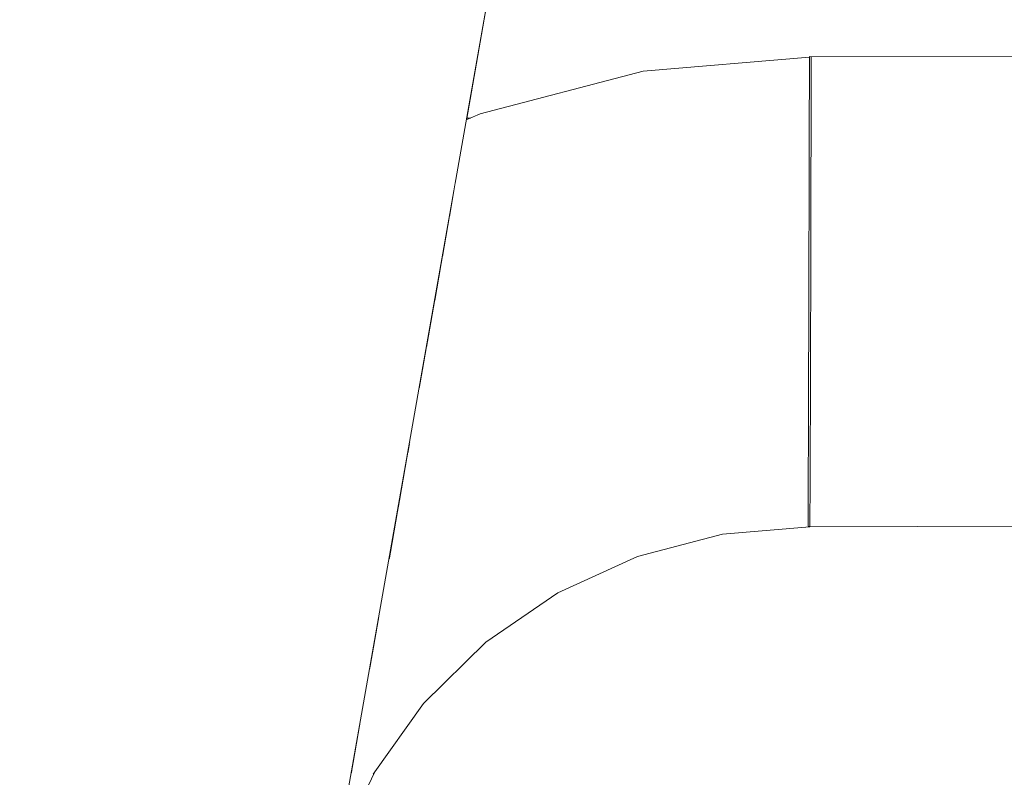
# Model space of a CAD drawing. Header units: millimetres. Extents: x -30280 to 309309, y -17460 to 4378.
# Tile 341 of 656: x 122976 to 123010, y -11042 to -11016. Entities that reach past the tile are written whole.
import ezdxf

# ---------------------------------------------------------------- set-up
doc = ezdxf.new("R2010")
doc.units = ezdxf.units.MM
doc.header["$MEASUREMENT"] = 0
doc.linetypes.add('Wipeout_Contour', pattern=[1000, 0, -1000])
doc.layers.add('P1_PLANTA PRIMERA_3_Nuevo_08_E_Envans secs', color=7, linetype='Continuous')
doc.layers.add('P1_PLANTA PRIMERA_3_Nuevo_09_EI_Mobiliari general', color=7, linetype='Continuous')
doc.layers.add('P1_PLANTA PRIMERA_3_Nuevo_09_EI_Mobiliari general_Pluma_Nº__1', color=7, linetype='Continuous', lineweight=5)

msp = doc.modelspace()

# ---------------------------------------------------------------- wipeouts: each hides what was drawn before it
at = {"color": 254, "linetype": 'Wipeout_Contour', "lineweight": 0, "ltscale": 744380.35708}
msp.add_wipeout([(125602.392, -8989.05), (119928.08, -8989.05), (119928.08, -9336.05), (125456.836, -9336.05), (125456.836, -11434.05), (125602.392, -11434.05)], dxfattribs=at).dxf.layer = 'P1_PLANTA PRIMERA_3_Nuevo_08_E_Envans secs'

# ---------------------------------------------------------------- next in the draw order: wipeouts: each hides what was drawn before it
at = {"color": 254, "linetype": 'Wipeout_Contour', "lineweight": 0, "ltscale": 13224043.01546531}
msp.add_wipeout([(124316.836, -9376.05), (119928.079, -9376.05), (119928.079, -11281.741), (119970.612, -11044.193), (119971.249, -11041.854), (119975.179, -11019.562), (119953.583, -11019.562), (119953.583, -10963.994), (119967.219, -10537.884), (120389.947, -10537.884), (120403.511, -10963.994), (120403.583, -11019.562), (120381.987, -11019.562), (120385.917, -11041.854), (120386.554, -11044.193), (120428.583, -11278.93), (120470.612, -11044.193), (120471.249, -11041.854), (120475.179, -11019.562), (120453.583, -11019.562), (120453.583, -10963.994), (120467.219, -10537.884), (120889.947, -10537.884), (120903.511, -10963.994), (120903.583, -11019.562), (120881.987, -11019.562), (120885.917, -11041.854), (120886.554, -11044.193), (120928.583, -11278.93), (120970.612, -11044.193), (120971.249, -11041.854), (120975.179, -11019.562), (120953.583, -11019.562), (120953.583, -10963.994), (120967.219, -10537.884), (121389.947, -10537.884), (121403.511, -10963.994), (121403.583, -11019.562), (121381.987, -11019.562), (121385.917, -11041.854), (121386.554, -11044.193), (121428.583, -11278.93), (121470.612, -11044.193), (121471.249, -11041.854), (121475.179, -11019.562), (121453.583, -11019.562), (121453.583, -10963.994), (121467.219, -10537.884), (121889.947, -10537.884), (121903.511, -10963.994), (121903.583, -11019.562), (121881.987, -11019.562), (121885.917, -11041.854), (121886.554, -11044.193), (121928.583, -11278.93), (121970.612, -11044.193), (121971.249, -11041.854), (121975.179, -11019.562), (121953.583, -11019.562), (121953.583, -10963.994), (121967.219, -10537.884), (122389.947, -10537.884), (122403.511, -10963.994), (122403.583, -11019.562), (122381.987, -11019.563), (122385.917, -11041.854), (122386.554, -11044.193), (122428.583, -11278.93), (122470.612, -11044.193), (122471.249, -11041.854), (122475.179, -11019.562), (122453.583, -11019.562), (122453.583, -10963.994), (122467.219, -10537.884), (122889.947, -10537.884), (122903.511, -10963.994), (122903.583, -11019.562), (122881.987, -11019.563), (122885.917, -11041.854), (122886.554, -11044.193), (122928.583, -11278.93), (122970.612, -11044.193), (122971.249, -11041.854), (122975.179, -11019.562), (122953.583, -11019.562), (122953.583, -10963.994), (122967.219, -10537.884), (123389.947, -10537.884), (123403.511, -10963.994), (123403.583, -11019.562), (123381.987, -11019.563), (123385.917, -11041.854), (123386.554, -11044.193), (123428.583, -11278.93), (123470.612, -11044.193), (123471.249, -11041.854), (123475.179, -11019.562), (123453.583, -11019.562), (123453.583, -10963.994), (123467.219, -10537.884), (123889.947, -10537.884), (123903.511, -10963.994), (123903.583, -11019.562), (123881.987, -11019.563), (123885.917, -11041.854), (123886.554, -11044.193), (123947.763, -11386.05), (124316.836, -11386.05)], dxfattribs=at).dxf.layer = 'P1_PLANTA PRIMERA_3_Nuevo_08_E_Envans secs'

# ---------------------------------------------------------------- next in the draw order: wipeouts: each hides what was drawn before it
at = {"color": 254, "linetype": 'Wipeout_Contour', "lineweight": 0, "ltscale": 2968054.458806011}
msp.add_wipeout([(122987.027, -11044.513), (122937.203, -11327.075), (122947.763, -11386.05), (123409.403, -11386.05), (123419.963, -11327.075), (123370.139, -11044.513), (123368.82, -11041.556), (123367.16, -11039.226), (123365.043, -11037.146), (123362.59, -11035.46), (123359.878, -11034.221), (123356.987, -11033.465), (123354.008, -11033.216), (123185.095, -11033.659), (123178.583, -11033.677), (123172.071, -11033.695), (123003.159, -11033.195), (123000.179, -11033.465), (122997.288, -11034.221), (122994.576, -11035.46), (122992.123, -11037.146), (122990.006, -11039.226), (122988.346, -11041.556), (122987.138, -11044.105)], dxfattribs=at).dxf.layer = 'P1_PLANTA PRIMERA_3_Nuevo_08_E_Envans secs'
at = {"color": 254, "linetype": 'Wipeout_Contour', "lineweight": 0, "ltscale": 1234688.370091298}
msp.add_wipeout([(122953.583, -10983.748), (122953.583, -11019.295), (122975.227, -11019.295), (122977.292, -11007.583), (122978.784, -11002.016), (122981.223, -10996.794), (122984.533, -10992.075), (122988.614, -10988.004), (122993.34, -10984.706), (122995.405, -10983.748)], dxfattribs=at).dxf.layer = 'P1_PLANTA PRIMERA_3_Nuevo_09_EI_Mobiliari general'
at = {"color": 254, "linetype": 'Wipeout_Contour', "lineweight": 0, "ltscale": 370453.515301}
msp.add_wipeout([(122990.881, -11022.652), (122992.525, -11021.901), (122991.085, -11021.495)], dxfattribs=at).dxf.layer = 'P1_PLANTA PRIMERA_3_Nuevo_09_EI_Mobiliari general'
at = {"color": 254, "linetype": 'Wipeout_Contour', "lineweight": 0, "ltscale": 370450.911421}
msp.add_wipeout([(122989.463, -11030.697), (122990.648, -11029.882), (122989.956, -11028.675)], dxfattribs=at).dxf.layer = 'P1_PLANTA PRIMERA_3_Nuevo_09_EI_Mobiliari general'

# ---------------------------------------------------------------- next in the draw order: linework, layer by layer
at = {"layer": 'P1_PLANTA PRIMERA_3_Nuevo_09_EI_Mobiliari general_Pluma_Nº__1', "color": 7, "linetype": 'Continuous', "lineweight": 5}
msp.add_line((122997.288, -11034.221), (123000.178, -11033.465), dxfattribs=at)

# ---------------------------------------------------------------- next in the draw order: wipeouts: each hides what was drawn before it
at = {"color": 254, "linetype": 'Wipeout_Contour', "lineweight": 0, "ltscale": 3462737.528267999}
msp.add_wipeout([(122991.473, -11019.295), (122997.48, -11017.694), (123003.14, -11017.221), (123178.583, -11017.677), (123354.026, -11017.194), (123359.686, -11017.694), (123365.236, -11019.146), (123364.118, -11010.361), (123363.349, -11007.494), (123362.092, -11004.803), (123360.387, -11002.372), (123358.285, -11000.276), (123355.85, -10998.576), (123353.157, -10997.327), (123350.287, -10996.565), (123347.328, -10996.314), (123191.775, -10996.726), (123178.583, -10996.763), (123165.392, -10996.8), (123009.838, -10996.292), (123006.879, -10996.565), (123004.009, -10997.327), (123001.316, -10998.576), (122998.881, -11000.276), (122996.779, -11002.372), (122995.074, -11004.803), (122993.818, -11007.494), (122993.049, -11010.362)], dxfattribs=at).dxf.layer = 'P1_PLANTA PRIMERA_3_Nuevo_09_EI_Mobiliari general'
at = {"color": 254, "linetype": 'Wipeout_Contour', "lineweight": 0, "ltscale": 493850.936079}
msp.add_wipeout([(122928.583, -11329.894), (122985.17, -11008.972), (122983.802, -11008.731), (122928.583, -11321.894)], dxfattribs=at).dxf.layer = 'P1_PLANTA PRIMERA_3_Nuevo_09_EI_Mobiliari general'
at = {"color": 254, "linetype": 'Wipeout_Contour', "lineweight": 0, "ltscale": 493938.800021}
msp.add_wipeout([(122990.644, -11023.998), (122992.861, -11022.985), (122992.525, -11021.901), (122990.881, -11022.652)], dxfattribs=at).dxf.layer = 'P1_PLANTA PRIMERA_3_Nuevo_09_EI_Mobiliari general'
at = {"color": 254, "linetype": 'Wipeout_Contour', "lineweight": 0, "ltscale": 370448.564823}
msp.add_wipeout([(122987.833, -11039.938), (122987.56, -11041.49), (122989.279, -11039.077)], dxfattribs=at).dxf.layer = 'P1_PLANTA PRIMERA_3_Nuevo_09_EI_Mobiliari general'

# ---------------------------------------------------------------- next in the draw order: wipeouts: each hides what was drawn before it
at = {"color": 254, "linetype": 'Wipeout_Contour', "lineweight": 0, "ltscale": 493855.820436}
msp.add_wipeout([(122928.583, -11329.894), (122929.994, -11329.894), (122986.538, -11009.214), (122985.17, -11008.972)], dxfattribs=at).dxf.layer = 'P1_PLANTA PRIMERA_3_Nuevo_09_EI_Mobiliari general'
at = {"color": 254, "linetype": 'Wipeout_Contour', "lineweight": 0, "ltscale": 370662.027719}
msp.add_wipeout([(123003.14, -11017.677), (123178.583, -11018.159), (123003.14, -11017.316)], dxfattribs=at).dxf.layer = 'P1_PLANTA PRIMERA_3_Nuevo_09_EI_Mobiliari general'
at = {"color": 254, "linetype": 'Wipeout_Contour', "lineweight": 0, "ltscale": 370464.223297}
msp.add_wipeout([(122997.48, -11018.177), (122991.93, -11019.628), (122997.542, -11018.761)], dxfattribs=at).dxf.layer = 'P1_PLANTA PRIMERA_3_Nuevo_09_EI_Mobiliari general'
at = {"color": 254, "linetype": 'Wipeout_Contour', "lineweight": 0, "ltscale": 370449.081457}
msp.add_wipeout([(122987.535, -11041.631), (122989.73, -11039.231), (122987.56, -11041.49)], dxfattribs=at).dxf.layer = 'P1_PLANTA PRIMERA_3_Nuevo_09_EI_Mobiliari general'

# ---------------------------------------------------------------- next in the draw order: linework, layer by layer
at = {"layer": 'P1_PLANTA PRIMERA_3_Nuevo_09_EI_Mobiliari general_Pluma_Nº__1', "color": 7, "linetype": 'Continuous', "lineweight": 5}
for p, q in [((123003.14, -11017.194), (123003.14, -11017.316)), ((123003.202, -11017.216), (123003.203, -11017.316))]:
    msp.add_line(p, q, dxfattribs=at)

# ---------------------------------------------------------------- next in the draw order: wipeouts: each hides what was drawn before it
at = {"color": 254, "linetype": 'Wipeout_Contour', "lineweight": 0, "ltscale": 493861.313323}
msp.add_wipeout([(122929.994, -11329.894), (122931.361, -11329.894), (122987.865, -11009.447), (122986.538, -11009.214)], dxfattribs=at).dxf.layer = 'P1_PLANTA PRIMERA_3_Nuevo_09_EI_Mobiliari general'
at = {"color": 254, "linetype": 'Wipeout_Contour', "lineweight": 0, "ltscale": 370662.174536}
msp.add_wipeout([(123003.139, -11018.266), (123178.583, -11018.749), (123003.14, -11017.677)], dxfattribs=at).dxf.layer = 'P1_PLANTA PRIMERA_3_Nuevo_09_EI_Mobiliari general'
at = {"color": 254, "linetype": 'Wipeout_Contour', "lineweight": 0, "ltscale": 370464.70133}
msp.add_wipeout([(122997.542, -11018.761), (122992.053, -11020.196), (122997.643, -11019.552)], dxfattribs=at).dxf.layer = 'P1_PLANTA PRIMERA_3_Nuevo_09_EI_Mobiliari general'

# ---------------------------------------------------------------- next in the draw order: linework, layer by layer
at = {"layer": 'P1_PLANTA PRIMERA_3_Nuevo_09_EI_Mobiliari general_Pluma_Nº__1', "color": 7, "linetype": 'Continuous', "lineweight": 5}
for p, q in [((122997.48, -11017.694), (123003.14, -11017.221)), ((123003.14, -11017.194), (123185.139, -11017.695)), ((123003.14, -11017.316), (123003.14, -11017.677)), ((123003.203, -11017.316), (123003.202, -11017.677)), ((123003.14, -11017.677), (123003.139, -11018.266)), ((123003.202, -11017.677), (123003.201, -11018.266)), ((123003.139, -11018.266), (123003.137, -11019.066)), ((123003.201, -11018.266), (123003.2, -11019.066))]:
    msp.add_line(p, q, dxfattribs=at)

# ---------------------------------------------------------------- next in the draw order: wipeouts: each hides what was drawn before it
at = {"color": 254, "linetype": 'Wipeout_Contour', "lineweight": 0, "ltscale": 370465.382939}
msp.add_wipeout([(122997.643, -11019.552), (122992.253, -11020.961), (122997.78, -11020.527)], dxfattribs=at).dxf.layer = 'P1_PLANTA PRIMERA_3_Nuevo_09_EI_Mobiliari general'

# ---------------------------------------------------------------- next in the draw order: wipeouts: each hides what was drawn before it
at = {"color": 254, "linetype": 'Wipeout_Contour', "lineweight": 0, "ltscale": 493952.486218}
msp.add_wipeout([(122997.78, -11020.527), (122992.525, -11021.901), (122992.861, -11022.985), (122997.949, -11021.654)], dxfattribs=at).dxf.layer = 'P1_PLANTA PRIMERA_3_Nuevo_09_EI_Mobiliari general'

# ---------------------------------------------------------------- next in the draw order: wipeouts: each hides what was drawn before it
at = {"color": 254, "linetype": 'Wipeout_Contour', "lineweight": 0, "ltscale": 493972.962562}
msp.add_wipeout([(122997.78, -11020.527), (122997.949, -11021.654), (123003.132, -11021.221), (123003.135, -11020.079)], dxfattribs=at).dxf.layer = 'P1_PLANTA PRIMERA_3_Nuevo_09_EI_Mobiliari general'
at = {"color": 254, "linetype": 'Wipeout_Contour', "lineweight": 0, "ltscale": 493939.479097}
msp.add_wipeout([(122990.644, -11023.998), (122990.381, -11025.493), (122993.249, -11024.182), (122992.861, -11022.985)], dxfattribs=at).dxf.layer = 'P1_PLANTA PRIMERA_3_Nuevo_09_EI_Mobiliari general'

# ---------------------------------------------------------------- next in the draw order: wipeouts: each hides what was drawn before it
at = {"color": 254, "linetype": 'Wipeout_Contour', "lineweight": 0, "ltscale": 493953.980131}
msp.add_wipeout([(122997.949, -11021.654), (122992.861, -11022.985), (122993.249, -11024.182), (122998.145, -11022.902)], dxfattribs=at).dxf.layer = 'P1_PLANTA PRIMERA_3_Nuevo_09_EI_Mobiliari general'

# ---------------------------------------------------------------- next in the draw order: wipeouts: each hides what was drawn before it
at = {"color": 254, "linetype": 'Wipeout_Contour', "lineweight": 0, "ltscale": 493973.740356}
msp.add_wipeout([(122997.949, -11021.654), (122998.145, -11022.902), (123003.129, -11022.485), (123003.132, -11021.221)], dxfattribs=at).dxf.layer = 'P1_PLANTA PRIMERA_3_Nuevo_09_EI_Mobiliari general'
at = {"color": 254, "linetype": 'Wipeout_Contour', "lineweight": 0, "ltscale": 493940.245957}
msp.add_wipeout([(122990.381, -11025.493), (122990.099, -11027.09), (122993.679, -11025.455), (122993.249, -11024.182)], dxfattribs=at).dxf.layer = 'P1_PLANTA PRIMERA_3_Nuevo_09_EI_Mobiliari general'

# ---------------------------------------------------------------- next in the draw order: wipeouts: each hides what was drawn before it
at = {"color": 254, "linetype": 'Wipeout_Contour', "lineweight": 0, "ltscale": 494332.987508}
msp.add_wipeout([(123003.135, -11020.052), (123003.132, -11021.194), (123178.583, -11021.677), (123178.583, -11020.535)], dxfattribs=at).dxf.layer = 'P1_PLANTA PRIMERA_3_Nuevo_09_EI_Mobiliari general'
at = {"color": 254, "linetype": 'Wipeout_Contour', "lineweight": 0, "ltscale": 493955.650803}
msp.add_wipeout([(122998.145, -11022.902), (122993.249, -11024.182), (122993.679, -11025.455), (122998.361, -11024.23)], dxfattribs=at).dxf.layer = 'P1_PLANTA PRIMERA_3_Nuevo_09_EI_Mobiliari general'

# ---------------------------------------------------------------- next in the draw order: linework, layer by layer
at = {"layer": 'P1_PLANTA PRIMERA_3_Nuevo_09_EI_Mobiliari general_Pluma_Nº__1', "color": 7, "linetype": 'Continuous', "lineweight": 5}
for p, q in [((123003.137, -11019.066), (123003.135, -11020.052)), ((123003.2, -11019.066), (123003.198, -11020.052))]:
    msp.add_line(p, q, dxfattribs=at)

# ---------------------------------------------------------------- next in the draw order: wipeouts: each hides what was drawn before it
at = {"color": 254, "linetype": 'Wipeout_Contour', "lineweight": 0, "ltscale": 493974.601483}
msp.add_wipeout([(122998.145, -11022.902), (122998.361, -11024.23), (123003.125, -11023.832), (123003.129, -11022.485)], dxfattribs=at).dxf.layer = 'P1_PLANTA PRIMERA_3_Nuevo_09_EI_Mobiliari general'
at = {"color": 254, "linetype": 'Wipeout_Contour', "lineweight": 0, "ltscale": 493941.117669}
msp.add_wipeout([(122990.099, -11027.09), (122989.852, -11028.488), (122994.137, -11026.765), (122993.679, -11025.455)], dxfattribs=at).dxf.layer = 'P1_PLANTA PRIMERA_3_Nuevo_09_EI_Mobiliari general'

# ---------------------------------------------------------------- next in the draw order: wipeouts: each hides what was drawn before it
at = {"color": 254, "linetype": 'Wipeout_Contour', "lineweight": 0, "ltscale": 494333.410761}
msp.add_wipeout([(123003.132, -11021.194), (123003.129, -11022.458), (123178.583, -11022.941), (123178.583, -11021.677)], dxfattribs=at).dxf.layer = 'P1_PLANTA PRIMERA_3_Nuevo_09_EI_Mobiliari general'
at = {"color": 254, "linetype": 'Wipeout_Contour', "lineweight": 0, "ltscale": 493957.447463}
msp.add_wipeout([(122998.361, -11024.23), (122993.679, -11025.455), (122994.137, -11026.765), (122998.592, -11025.6)], dxfattribs=at).dxf.layer = 'P1_PLANTA PRIMERA_3_Nuevo_09_EI_Mobiliari general'

# ---------------------------------------------------------------- next in the draw order: linework, layer by layer
at = {"layer": 'P1_PLANTA PRIMERA_3_Nuevo_09_EI_Mobiliari general_Pluma_Nº__1', "color": 7, "linetype": 'Continuous', "lineweight": 5}
for p, q in [((123003.135, -11020.052), (123003.132, -11021.195)), ((123003.198, -11020.052), (123003.195, -11021.195))]:
    msp.add_line(p, q, dxfattribs=at)

# ---------------------------------------------------------------- next in the draw order: wipeouts: each hides what was drawn before it
at = {"color": 254, "linetype": 'Wipeout_Contour', "lineweight": 0, "ltscale": 493975.644497}
msp.add_wipeout([(123003.188, -11023.827), (122998.361, -11024.23), (122998.592, -11025.6), (123003.184, -11025.216)], dxfattribs=at).dxf.layer = 'P1_PLANTA PRIMERA_3_Nuevo_09_EI_Mobiliari general'
at = {"color": 254, "linetype": 'Wipeout_Contour', "lineweight": 0, "ltscale": 493943.103952}
msp.add_wipeout([(122994.137, -11026.765), (122989.956, -11028.675), (122990.648, -11029.882), (122994.609, -11028.072)], dxfattribs=at).dxf.layer = 'P1_PLANTA PRIMERA_3_Nuevo_09_EI_Mobiliari general'

# ---------------------------------------------------------------- next in the draw order: wipeouts: each hides what was drawn before it
at = {"color": 254, "linetype": 'Wipeout_Contour', "lineweight": 0, "ltscale": 494333.8698}
msp.add_wipeout([(123003.129, -11022.458), (123003.125, -11023.805), (123178.583, -11024.288), (123178.583, -11022.941)], dxfattribs=at).dxf.layer = 'P1_PLANTA PRIMERA_3_Nuevo_09_EI_Mobiliari general'
at = {"color": 254, "linetype": 'Wipeout_Contour', "lineweight": 0, "ltscale": 493959.315559}
msp.add_wipeout([(122998.592, -11025.6), (122994.137, -11026.765), (122994.609, -11028.072), (122998.83, -11026.969)], dxfattribs=at).dxf.layer = 'P1_PLANTA PRIMERA_3_Nuevo_09_EI_Mobiliari general'
at = {"color": 254, "linetype": 'Wipeout_Contour', "lineweight": 0, "ltscale": 493935.523237}
msp.add_wipeout([(122989.134, -11032.564), (122991.341, -11031.047), (122990.648, -11029.882), (122989.463, -11030.697)], dxfattribs=at).dxf.layer = 'P1_PLANTA PRIMERA_3_Nuevo_09_EI_Mobiliari general'

# ---------------------------------------------------------------- next in the draw order: linework, layer by layer
at = {"layer": 'P1_PLANTA PRIMERA_3_Nuevo_09_EI_Mobiliari general_Pluma_Nº__1', "color": 7, "linetype": 'Continuous', "lineweight": 5}
for p, q in [((123003.132, -11021.195), (123003.129, -11022.458)), ((123003.195, -11021.195), (123003.192, -11022.459))]:
    msp.add_line(p, q, dxfattribs=at)

# ---------------------------------------------------------------- next in the draw order: wipeouts: each hides what was drawn before it
at = {"color": 254, "linetype": 'Wipeout_Contour', "lineweight": 0, "ltscale": 493976.592216}
msp.add_wipeout([(123003.184, -11025.216), (122998.592, -11025.6), (122998.83, -11026.969), (123003.18, -11026.605)], dxfattribs=at).dxf.layer = 'P1_PLANTA PRIMERA_3_Nuevo_09_EI_Mobiliari general'
at = {"color": 254, "linetype": 'Wipeout_Contour', "lineweight": 0, "ltscale": 493945.863872}
msp.add_wipeout([(122994.609, -11028.072), (122990.648, -11029.882), (122991.341, -11031.047), (122995.082, -11029.338)], dxfattribs=at).dxf.layer = 'P1_PLANTA PRIMERA_3_Nuevo_09_EI_Mobiliari general'

# ---------------------------------------------------------------- next in the draw order: wipeouts: each hides what was drawn before it
at = {"color": 254, "linetype": 'Wipeout_Contour', "lineweight": 0, "ltscale": 741488.452246}
msp.add_wipeout([(123003.125, -11023.832), (123003.184, -11025.195), (123172.045, -11025.659), (123172.041, -11024.306), (123178.583, -11024.288), (123003.125, -11023.805)], dxfattribs=at).dxf.layer = 'P1_PLANTA PRIMERA_3_Nuevo_09_EI_Mobiliari general'
at = {"color": 254, "linetype": 'Wipeout_Contour', "lineweight": 0, "ltscale": 493961.198423}
msp.add_wipeout([(122998.83, -11026.969), (122994.609, -11028.072), (122995.082, -11029.338), (122999.067, -11028.296)], dxfattribs=at).dxf.layer = 'P1_PLANTA PRIMERA_3_Nuevo_09_EI_Mobiliari general'
at = {"color": 254, "linetype": 'Wipeout_Contour', "lineweight": 0, "ltscale": 493936.724656}
msp.add_wipeout([(122989.134, -11032.564), (122988.824, -11034.326), (122992.012, -11032.134), (122991.341, -11031.047)], dxfattribs=at).dxf.layer = 'P1_PLANTA PRIMERA_3_Nuevo_09_EI_Mobiliari general'

# ---------------------------------------------------------------- next in the draw order: linework, layer by layer
at = {"layer": 'P1_PLANTA PRIMERA_3_Nuevo_09_EI_Mobiliari general_Pluma_Nº__1', "color": 7, "linetype": 'Continuous', "lineweight": 5}
for p, q in [((123003.129, -11022.458), (123003.126, -11023.805)), ((123003.192, -11022.459), (123003.188, -11023.805))]:
    msp.add_line(p, q, dxfattribs=at)

# ---------------------------------------------------------------- next in the draw order: wipeouts: each hides what was drawn before it
at = {"color": 254, "linetype": 'Wipeout_Contour', "lineweight": 0, "ltscale": 493977.54059}
msp.add_wipeout([(123003.18, -11026.605), (122998.83, -11026.969), (122999.067, -11028.296), (123003.177, -11027.952)], dxfattribs=at).dxf.layer = 'P1_PLANTA PRIMERA_3_Nuevo_09_EI_Mobiliari general'
at = {"color": 254, "linetype": 'Wipeout_Contour', "lineweight": 0, "ltscale": 493948.568027}
msp.add_wipeout([(122995.082, -11029.338), (122991.341, -11031.047), (122992.012, -11032.134), (122995.54, -11030.523)], dxfattribs=at).dxf.layer = 'P1_PLANTA PRIMERA_3_Nuevo_09_EI_Mobiliari general'

# ---------------------------------------------------------------- next in the draw order: wipeouts: each hides what was drawn before it
at = {"color": 254, "linetype": 'Wipeout_Contour', "lineweight": 0, "ltscale": 618018.741125}
msp.add_wipeout([(123003.181, -11026.584), (123178.583, -11027.066), (123185.117, -11027.048), (123185.121, -11025.695), (123003.184, -11025.195)], dxfattribs=at).dxf.layer = 'P1_PLANTA PRIMERA_3_Nuevo_09_EI_Mobiliari general'
at = {"color": 254, "linetype": 'Wipeout_Contour', "lineweight": 0, "ltscale": 493963.039004}
msp.add_wipeout([(122999.067, -11028.296), (122995.082, -11029.338), (122995.54, -11030.523), (122999.298, -11029.54)], dxfattribs=at).dxf.layer = 'P1_PLANTA PRIMERA_3_Nuevo_09_EI_Mobiliari general'
at = {"color": 254, "linetype": 'Wipeout_Contour', "lineweight": 0, "ltscale": 493938.799409}
msp.add_wipeout([(122992.012, -11032.134), (122988.824, -11034.326), (122989.635, -11035.178), (122992.642, -11033.111)], dxfattribs=at).dxf.layer = 'P1_PLANTA PRIMERA_3_Nuevo_09_EI_Mobiliari general'

# ---------------------------------------------------------------- next in the draw order: linework, layer by layer
at = {"layer": 'P1_PLANTA PRIMERA_3_Nuevo_09_EI_Mobiliari general_Pluma_Nº__1', "color": 7, "linetype": 'Continuous', "lineweight": 5}
for p, q in [((123003.126, -11023.805), (123003.121, -11025.194)), ((123003.188, -11023.805), (123003.184, -11025.195))]:
    msp.add_line(p, q, dxfattribs=at)

# ---------------------------------------------------------------- next in the draw order: wipeouts: each hides what was drawn before it
at = {"color": 254, "linetype": 'Wipeout_Contour', "lineweight": 0, "ltscale": 493978.460994}
msp.add_wipeout([(123003.177, -11027.952), (122999.067, -11028.296), (122999.298, -11029.54), (123003.173, -11029.216)], dxfattribs=at).dxf.layer = 'P1_PLANTA PRIMERA_3_Nuevo_09_EI_Mobiliari general'
at = {"color": 254, "linetype": 'Wipeout_Contour', "lineweight": 0, "ltscale": 493951.134436}
msp.add_wipeout([(122995.54, -11030.523), (122992.012, -11032.134), (122992.642, -11033.111), (122995.97, -11031.591)], dxfattribs=at).dxf.layer = 'P1_PLANTA PRIMERA_3_Nuevo_09_EI_Mobiliari general'
at = {"color": 254, "linetype": 'Wipeout_Contour', "lineweight": 0, "ltscale": 493933.510938}
msp.add_wipeout([(122988.163, -11038.068), (122990.368, -11035.902), (122989.635, -11035.178), (122988.471, -11036.321)], dxfattribs=at).dxf.layer = 'P1_PLANTA PRIMERA_3_Nuevo_09_EI_Mobiliari general'

# ---------------------------------------------------------------- next in the draw order: wipeouts: each hides what was drawn before it
at = {"color": 254, "linetype": 'Wipeout_Contour', "lineweight": 0, "ltscale": 493866.55462}
msp.add_wipeout([(122931.361, -11329.894), (122932.645, -11329.894), (122989.109, -11009.667), (122987.865, -11009.447)], dxfattribs=at).dxf.layer = 'P1_PLANTA PRIMERA_3_Nuevo_09_EI_Mobiliari general'
at = {"color": 254, "linetype": 'Wipeout_Contour', "lineweight": 0, "ltscale": 617993.164301}
msp.add_wipeout([(123003.181, -11026.584), (123003.177, -11027.931), (123172.053, -11028.395), (123172.049, -11027.084), (123178.583, -11027.066)], dxfattribs=at).dxf.layer = 'P1_PLANTA PRIMERA_3_Nuevo_09_EI_Mobiliari general'
at = {"color": 254, "linetype": 'Wipeout_Contour', "lineweight": 0, "ltscale": 493964.781601}
msp.add_wipeout([(122999.298, -11029.54), (122995.54, -11030.523), (122995.97, -11031.591), (122999.515, -11030.664)], dxfattribs=at).dxf.layer = 'P1_PLANTA PRIMERA_3_Nuevo_09_EI_Mobiliari general'
at = {"color": 254, "linetype": 'Wipeout_Contour', "lineweight": 0, "ltscale": 493941.836362}
msp.add_wipeout([(122992.642, -11033.111), (122989.635, -11035.178), (122990.368, -11035.902), (122993.212, -11033.947)], dxfattribs=at).dxf.layer = 'P1_PLANTA PRIMERA_3_Nuevo_09_EI_Mobiliari general'
at = {"color": 254, "linetype": 'Wipeout_Contour', "lineweight": 0, "ltscale": 370455.163985}
msp.add_wipeout([(122991.514, -11036.881), (122989.279, -11039.077), (122991.892, -11037.107)], dxfattribs=at).dxf.layer = 'P1_PLANTA PRIMERA_3_Nuevo_09_EI_Mobiliari general'

# ---------------------------------------------------------------- next in the draw order: linework, layer by layer
at = {"layer": 'P1_PLANTA PRIMERA_3_Nuevo_09_EI_Mobiliari general_Pluma_Nº__1', "color": 7, "linetype": 'Continuous', "lineweight": 5}
for p, q in [((123003.121, -11025.194), (123003.118, -11026.584)), ((123003.184, -11025.195), (123003.181, -11026.584))]:
    msp.add_line(p, q, dxfattribs=at)

# ---------------------------------------------------------------- next in the draw order: wipeouts: each hides what was drawn before it
at = {"color": 254, "linetype": 'Wipeout_Contour', "lineweight": 0, "ltscale": 493979.325722}
msp.add_wipeout([(123003.173, -11029.216), (122999.298, -11029.54), (122999.515, -11030.664), (123003.169, -11030.358)], dxfattribs=at).dxf.layer = 'P1_PLANTA PRIMERA_3_Nuevo_09_EI_Mobiliari general'
at = {"color": 254, "linetype": 'Wipeout_Contour', "lineweight": 0, "ltscale": 493953.485367}
msp.add_wipeout([(122995.97, -11031.591), (122992.642, -11033.111), (122993.212, -11033.947), (122996.358, -11032.51)], dxfattribs=at).dxf.layer = 'P1_PLANTA PRIMERA_3_Nuevo_09_EI_Mobiliari general'

# ---------------------------------------------------------------- next in the draw order: wipeouts: each hides what was drawn before it
at = {"color": 254, "linetype": 'Wipeout_Contour', "lineweight": 0, "ltscale": 494322.900099}
msp.add_wipeout([(123003.177, -11027.931), (123003.173, -11029.195), (123172.057, -11029.659), (123172.053, -11028.431)], dxfattribs=at).dxf.layer = 'P1_PLANTA PRIMERA_3_Nuevo_09_EI_Mobiliari general'
at = {"color": 254, "linetype": 'Wipeout_Contour', "lineweight": 0, "ltscale": 370475.854302}
msp.add_wipeout([(122999.515, -11030.664), (122995.97, -11031.591), (122999.71, -11031.633)], dxfattribs=at).dxf.layer = 'P1_PLANTA PRIMERA_3_Nuevo_09_EI_Mobiliari general'
at = {"color": 254, "linetype": 'Wipeout_Contour', "lineweight": 0, "ltscale": 370458.999539}
msp.add_wipeout([(122993.212, -11033.947), (122990.368, -11035.902), (122993.703, -11034.618)], dxfattribs=at).dxf.layer = 'P1_PLANTA PRIMERA_3_Nuevo_09_EI_Mobiliari general'

# ---------------------------------------------------------------- next in the draw order: linework, layer by layer
at = {"layer": 'P1_PLANTA PRIMERA_3_Nuevo_09_EI_Mobiliari general_Pluma_Nº__1', "color": 7, "linetype": 'Continuous', "lineweight": 5}
for p, q in [((123003.118, -11026.584), (123003.114, -11027.93)), ((123003.181, -11026.584), (123003.176, -11027.931))]:
    msp.add_line(p, q, dxfattribs=at)

# ---------------------------------------------------------------- next in the draw order: wipeouts: each hides what was drawn before it
at = {"color": 254, "linetype": 'Wipeout_Contour', "lineweight": 0, "ltscale": 493871.385028}
msp.add_wipeout([(122932.645, -11329.894), (122933.805, -11329.894), (122990.234, -11009.865), (122989.109, -11009.667)], dxfattribs=at).dxf.layer = 'P1_PLANTA PRIMERA_3_Nuevo_09_EI_Mobiliari general'
at = {"color": 254, "linetype": 'Wipeout_Contour', "lineweight": 0, "ltscale": 370486.2225}
msp.add_wipeout([(123003.169, -11030.358), (122999.515, -11030.664), (123003.166, -11031.344)], dxfattribs=at).dxf.layer = 'P1_PLANTA PRIMERA_3_Nuevo_09_EI_Mobiliari general'
at = {"color": 254, "linetype": 'Wipeout_Contour', "lineweight": 0, "ltscale": 370467.483407}
msp.add_wipeout([(122996.358, -11032.51), (122993.212, -11033.947), (122996.693, -11033.252)], dxfattribs=at).dxf.layer = 'P1_PLANTA PRIMERA_3_Nuevo_09_EI_Mobiliari general'

# ---------------------------------------------------------------- next in the draw order: wipeouts: each hides what was drawn before it
at = {"color": 254, "linetype": 'Wipeout_Contour', "lineweight": 0, "ltscale": 370394.140764}
msp.add_wipeout([(122933.805, -11329.894), (122934.806, -11329.894), (122991.205, -11010.037)], dxfattribs=at).dxf.layer = 'P1_PLANTA PRIMERA_3_Nuevo_09_EI_Mobiliari general'
at = {"color": 254, "linetype": 'Wipeout_Contour', "lineweight": 0, "ltscale": 494323.329722}
msp.add_wipeout([(123003.173, -11029.195), (123003.169, -11030.337), (123172.06, -11030.801), (123172.057, -11029.695)], dxfattribs=at).dxf.layer = 'P1_PLANTA PRIMERA_3_Nuevo_09_EI_Mobiliari general'
at = {"color": 254, "linetype": 'Wipeout_Contour', "lineweight": 0, "ltscale": 370476.833382}
msp.add_wipeout([(122999.71, -11031.633), (122996.358, -11032.51), (122999.879, -11032.419)], dxfattribs=at).dxf.layer = 'P1_PLANTA PRIMERA_3_Nuevo_09_EI_Mobiliari general'
at = {"color": 254, "linetype": 'Wipeout_Contour', "lineweight": 0, "ltscale": 370468.728998}
msp.add_wipeout([(122996.693, -11033.252), (122993.703, -11034.618), (122996.965, -11033.794)], dxfattribs=at).dxf.layer = 'P1_PLANTA PRIMERA_3_Nuevo_09_EI_Mobiliari general'

# ---------------------------------------------------------------- next in the draw order: linework, layer by layer
at = {"layer": 'P1_PLANTA PRIMERA_3_Nuevo_09_EI_Mobiliari general_Pluma_Nº__1', "color": 7, "linetype": 'Continuous', "lineweight": 5}
for p, q in [((123003.114, -11027.93), (123003.11, -11029.194)), ((123003.176, -11027.931), (123003.173, -11029.194)), ((122994.576, -11035.461), (122997.288, -11034.221))]:
    msp.add_line(p, q, dxfattribs=at)

# ---------------------------------------------------------------- next in the draw order: wipeouts: each hides what was drawn before it
at = {"color": 254, "linetype": 'Wipeout_Contour', "lineweight": 0, "ltscale": 370422.110976}
msp.add_wipeout([(122991.205, -11010.036), (122934.806, -11329.894), (122991.993, -11010.175)], dxfattribs=at).dxf.layer = 'P1_PLANTA PRIMERA_3_Nuevo_09_EI_Mobiliari general'
at = {"color": 254, "linetype": 'Wipeout_Contour', "lineweight": 0, "ltscale": 370486.662036}
msp.add_wipeout([(123003.166, -11031.344), (122999.71, -11031.633), (123003.163, -11032.144)], dxfattribs=at).dxf.layer = 'P1_PLANTA PRIMERA_3_Nuevo_09_EI_Mobiliari general'
at = {"color": 254, "linetype": 'Wipeout_Contour', "lineweight": 0, "ltscale": 370477.635211}
msp.add_wipeout([(122999.879, -11032.419), (122996.693, -11033.252), (123000.016, -11032.996)], dxfattribs=at).dxf.layer = 'P1_PLANTA PRIMERA_3_Nuevo_09_EI_Mobiliari general'

# ---------------------------------------------------------------- next in the draw order: linework, layer by layer
at = {"layer": 'P1_PLANTA PRIMERA_3_Nuevo_09_EI_Mobiliari general_Pluma_Nº__1', "color": 7, "linetype": 'Continuous', "lineweight": 5}
for p, q in [((122991.93, -11019.146), (122997.48, -11017.694)), ((122991.462, -11019.36), (122991.93, -11019.146)), ((122991.473, -11019.295), (122991.603, -11019.295)), ((122992.124, -11037.146), (122994.576, -11035.461)), ((122990.006, -11039.226), (122992.124, -11037.146)), ((122988.289, -11041.636), (122990.006, -11039.226)), ((122987.138, -11044.105), (122988.346, -11041.556))]:
    msp.add_line(p, q, dxfattribs=at)

# ---------------------------------------------------------------- next in the draw order: wipeouts: each hides what was drawn before it
at = {"color": 254, "linetype": 'Wipeout_Contour', "lineweight": 0, "ltscale": 370361.043544}
msp.add_wipeout([(122928.583, -11284.523), (122928.583, -11286.602), (122977.767, -11007.667)], dxfattribs=at).dxf.layer = 'P1_PLANTA PRIMERA_3_Nuevo_09_EI_Mobiliari general'
at = {"color": 254, "linetype": 'Wipeout_Contour', "lineweight": 0, "ltscale": 370659.207259}
msp.add_wipeout([(123003.166, -11031.323), (123172.063, -11031.787), (123003.169, -11030.337)], dxfattribs=at).dxf.layer = 'P1_PLANTA PRIMERA_3_Nuevo_09_EI_Mobiliari general'
at = {"color": 254, "linetype": 'Wipeout_Contour', "lineweight": 0, "ltscale": 370487.028745}
msp.add_wipeout([(123003.163, -11032.144), (122999.879, -11032.419), (123003.161, -11032.734)], dxfattribs=at).dxf.layer = 'P1_PLANTA PRIMERA_3_Nuevo_09_EI_Mobiliari general'

# ---------------------------------------------------------------- next in the draw order: linework, layer by layer
at = {"layer": 'P1_PLANTA PRIMERA_3_Nuevo_09_EI_Mobiliari general_Pluma_Nº__1', "color": 7, "linetype": 'Continuous', "lineweight": 5}
for p, q in [((123003.11, -11029.194), (123003.107, -11030.337)), ((123003.173, -11029.194), (123003.169, -11030.337))]:
    msp.add_line(p, q, dxfattribs=at)

# ---------------------------------------------------------------- next in the draw order: wipeouts: each hides what was drawn before it
at = {"color": 254, "linetype": 'Wipeout_Contour', "lineweight": 0, "ltscale": 370362.130691}
msp.add_wipeout([(122928.583, -11289.996), (122978.347, -11007.769), (122928.583, -11286.602)], dxfattribs=at).dxf.layer = 'P1_PLANTA PRIMERA_3_Nuevo_09_EI_Mobiliari general'
at = {"color": 254, "linetype": 'Wipeout_Contour', "lineweight": 0, "ltscale": 370659.430751}
msp.add_wipeout([(123003.163, -11032.123), (123172.066, -11032.587), (123003.166, -11031.323)], dxfattribs=at).dxf.layer = 'P1_PLANTA PRIMERA_3_Nuevo_09_EI_Mobiliari general'

# ---------------------------------------------------------------- next in the draw order: linework, layer by layer
at = {"layer": 'P1_PLANTA PRIMERA_3_Nuevo_09_EI_Mobiliari general_Pluma_Nº__1', "color": 7, "linetype": 'Continuous', "lineweight": 5}
for p, q in [((123003.107, -11030.337), (123003.103, -11031.323)), ((123003.169, -11030.337), (123003.166, -11031.323))]:
    msp.add_line(p, q, dxfattribs=at)

# ---------------------------------------------------------------- next in the draw order: wipeouts: each hides what was drawn before it
at = {"color": 254, "linetype": 'Wipeout_Contour', "lineweight": 0, "ltscale": 370363.658932}
msp.add_wipeout([(122928.583, -11289.996), (122928.583, -11294.602), (122979.135, -11007.908)], dxfattribs=at).dxf.layer = 'P1_PLANTA PRIMERA_3_Nuevo_09_EI_Mobiliari general'
at = {"color": 254, "linetype": 'Wipeout_Contour', "lineweight": 0, "ltscale": 370659.598135}
msp.add_wipeout([(123003.161, -11032.712), (123172.068, -11033.177), (123003.163, -11032.123)], dxfattribs=at).dxf.layer = 'P1_PLANTA PRIMERA_3_Nuevo_09_EI_Mobiliari general'

# ---------------------------------------------------------------- next in the draw order: linework, layer by layer
at = {"layer": 'P1_PLANTA PRIMERA_3_Nuevo_09_EI_Mobiliari general_Pluma_Nº__1', "color": 7, "linetype": 'Continuous', "lineweight": 5}
for p, q in [((123003.103, -11031.323), (123003.101, -11032.123)), ((123003.166, -11031.323), (123003.163, -11032.123))]:
    msp.add_line(p, q, dxfattribs=at)

# ---------------------------------------------------------------- next in the draw order: wipeouts: each hides what was drawn before it
at = {"color": 254, "linetype": 'Wipeout_Contour', "lineweight": 0, "ltscale": 370365.58214}
msp.add_wipeout([(122928.583, -11300.28), (122980.106, -11008.079), (122928.583, -11294.602)], dxfattribs=at).dxf.layer = 'P1_PLANTA PRIMERA_3_Nuevo_09_EI_Mobiliari general'
at = {"color": 254, "linetype": 'Wipeout_Contour', "lineweight": 0, "ltscale": 370659.702108}
msp.add_wipeout([(123003.16, -11033.073), (123172.07, -11033.538), (123003.161, -11032.712)], dxfattribs=at).dxf.layer = 'P1_PLANTA PRIMERA_3_Nuevo_09_EI_Mobiliari general'

# ---------------------------------------------------------------- next in the draw order: linework, layer by layer
at = {"layer": 'P1_PLANTA PRIMERA_3_Nuevo_09_EI_Mobiliari general_Pluma_Nº__1', "color": 7, "linetype": 'Continuous', "lineweight": 5}
for p, q in [((123003.101, -11032.123), (123003.098, -11032.712)), ((123003.163, -11032.123), (123003.161, -11032.712)), ((123003.098, -11032.712), (123003.097, -11033.073)), ((123003.161, -11032.712), (123003.16, -11033.073)), ((123000.178, -11033.465), (123003.158, -11033.216)), ((123003.097, -11033.073), (123003.096, -11033.194)), ((123003.096, -11033.194), (123172.071, -11033.659)), ((123003.16, -11033.073), (123003.158, -11033.216))]:
    msp.add_line(p, q, dxfattribs=at)

# ---------------------------------------------------------------- next in the draw order: wipeouts: each hides what was drawn before it
at = {"color": 254, "linetype": 'Wipeout_Contour', "lineweight": 0, "ltscale": 493839.11628}
msp.add_wipeout([(122928.583, -11300.28), (122928.583, -11306.858), (122981.231, -11008.278), (122980.106, -11008.079)], dxfattribs=at).dxf.layer = 'P1_PLANTA PRIMERA_3_Nuevo_09_EI_Mobiliari general'

# ---------------------------------------------------------------- next in the draw order: wipeouts: each hides what was drawn before it
at = {"color": 254, "linetype": 'Wipeout_Contour', "lineweight": 0, "ltscale": 493842.784427}
msp.add_wipeout([(122928.583, -11306.858), (122928.583, -11314.137), (122982.476, -11008.497), (122981.231, -11008.278)], dxfattribs=at).dxf.layer = 'P1_PLANTA PRIMERA_3_Nuevo_09_EI_Mobiliari general'

# ---------------------------------------------------------------- next in the draw order: wipeouts: each hides what was drawn before it
at = {"color": 254, "linetype": 'Wipeout_Contour', "lineweight": 0, "ltscale": 493846.764609}
msp.add_wipeout([(122928.583, -11321.894), (122983.802, -11008.731), (122982.476, -11008.497), (122928.583, -11314.137)], dxfattribs=at).dxf.layer = 'P1_PLANTA PRIMERA_3_Nuevo_09_EI_Mobiliari general'

# ---------------------------------------------------------------- next in the draw order: linework, layer by layer
at = {"layer": 'P1_PLANTA PRIMERA_3_Nuevo_09_EI_Mobiliari general_Pluma_Nº__1', "color": 7, "linetype": 'Continuous', "lineweight": 5}
msp.add_line((122936.706, -11329.894), (122993.048, -11010.362), dxfattribs=at)

doc.saveas('drawing.dxf')
